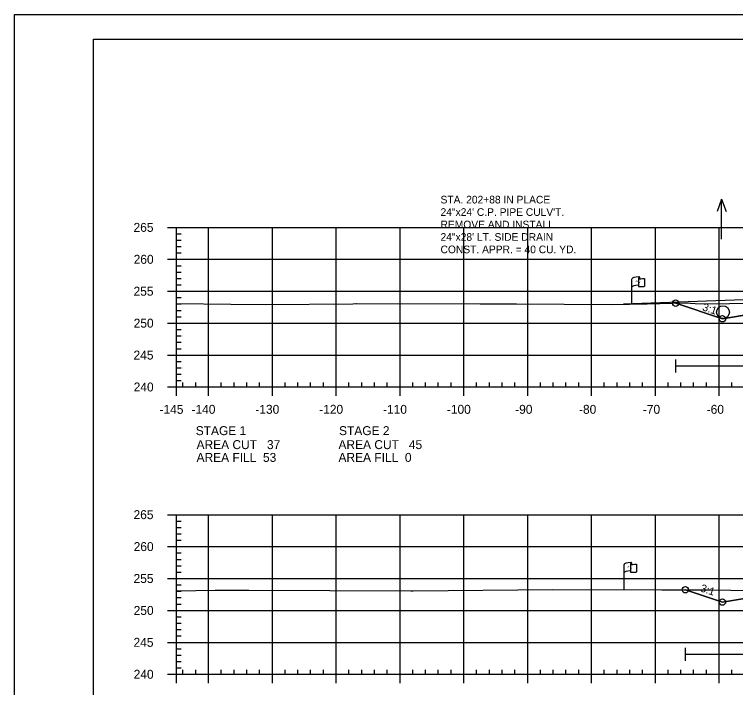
# Model space of a CAD drawing. Extents: x 1365647 to 1367999, y 387113 to 400173.
# Drawn here: x 1365723.7 to 1365836.7, y 389827.3 to 389932.8 of the extents above; entities that cross this region are included whole.
import ezdxf

# ---------------------------------------------------------------- set-up
doc = ezdxf.new("R2010")
doc.units = 0
for name, color, linetype in [('E_Existing ROW', 7, 'Continuous'), ('R_Axis', 7, 'Continuous'), ('R_Axis Annot', 7, 'Continuous'), ('R_Border', 7, 'Continuous'), ('R_Contours', 7, 'Continuous'), ('R_Draft', 7, 'Continuous'), ('R_Drive', 7, 'Continuous'), ('R_Exist Surface', 7, 'Continuous'), ('R_Fin Surface', 7, 'Continuous'), ('R_Fin Surface Annot', 7, 'Continuous'), ('R_Grid', 7, 'Continuous'), ('R_No Plot', 7, 'Continuous'), ('R_Proposed Const Limits', 7, 'Continuous'), ('R_Water', 7, 'Continuous'), ('R_Water Annot', 7, 'Continuous')]:
    doc.layers.add(name, color=color, linetype=linetype)

msp = doc.modelspace()

# ---------------------------------------------------------------- linework, layer by layer
at = {"layer": 'E_Existing ROW'}
for p, q in [((1365820.43, 389887.42), (1365820.43, 389891.37)), ((1365821.43, 389891.47), (1365821.43, 389891.46)), ((1365821.43, 389891.46), (1365821.43, 389890.23)), ((1365821.6, 389891.62), (1365821.6, 389891.38)), ((1365822.37, 389891.43), (1365822.37, 389890.19)), ((1365819.18, 389842.68), (1365819.18, 389846.63)), ((1365820.17, 389846.72), (1365820.17, 389846.71)), ((1365820.17, 389846.71), (1365820.17, 389845.48)), ((1365820.34, 389846.88), (1365820.34, 389846.64)), ((1365821.11, 389846.69), (1365821.11, 389845.45))]:
    msp.add_line(p, q, dxfattribs=at)
for centre, radius, start, end in [((1365821.52, 389891.62), 0.0783, 263.0712, 93.9564), ((1365821.51, 389891.47), 0.078, 88.6458, 274.2828), ((1365821.51, 389890.23), 0.0783, 180, 273.9564), ((1365820.25, 389846.72), 0.078, 88.6458, 274.2828), ((1365820.26, 389846.88), 0.0783, 263.0712, 93.9564), ((1365820.25, 389845.48), 0.0783, 180, 273.9564)]:
    msp.add_arc(centre, radius, start, end, dxfattribs=at)
for centre, major_axis, ratio, start_param, end_param in [((1365822.02, 389891.42), (-1.58, -0.04), 0.19887, 5.030368, 6.283185), ((1365822.72, 389891.53), (-1.23, -0.13), 0.052933, 0.159456, 1.268315), ((1365822.01, 389890.1), (-1.58, -0.04), 0.19887, 5.083035, 6.194897), ((1365822.72, 389890.29), (-1.23, -0.13), 0.052933, 0.159456, 1.268315), ((1365820.76, 389846.67), (-1.58, -0.04), 0.19887, 5.030368, 6.283185), ((1365821.47, 389846.79), (-1.23, -0.13), 0.052933, 0.159456, 1.268315), ((1365820.75, 389845.35), (-1.58, -0.04), 0.19887, 5.083035, 6.194897), ((1365821.47, 389845.55), (-1.23, -0.13), 0.052933, 0.159456, 1.268315)]:
    msp.add_ellipse(centre, major_axis=major_axis, ratio=ratio, start_param=start_param, end_param=end_param, dxfattribs=at)
at = {"layer": 'R_Axis'}
for p, q in [((1365747.69, 389899.43), (1365749.09, 389899.43)), ((1365749.09, 389874.43), (1365749.09, 389899.43)), ((1365749.09, 389898.43), (1365749.79, 389898.43)), ((1365749.09, 389897.43), (1365749.79, 389897.43)), ((1365749.09, 389896.43), (1365749.79, 389896.43)), ((1365749.09, 389895.43), (1365749.79, 389895.43)), ((1365747.69, 389894.43), (1365749.09, 389894.43)), ((1365749.09, 389893.43), (1365749.79, 389893.43)), ((1365749.09, 389892.43), (1365749.79, 389892.43)), ((1365749.09, 389891.43), (1365749.79, 389891.43)), ((1365747.69, 389889.43), (1365749.09, 389889.43)), ((1365749.09, 389890.43), (1365749.79, 389890.43)), ((1365749.09, 389888.43), (1365749.79, 389888.43)), ((1365749.09, 389887.43), (1365749.79, 389887.43)), ((1365749.09, 389886.43), (1365749.79, 389886.43)), ((1365749.09, 389885.43), (1365749.79, 389885.43)), ((1365747.69, 389884.43), (1365749.09, 389884.43)), ((1365749.09, 389883.43), (1365749.79, 389883.43)), ((1365749.09, 389882.43), (1365749.79, 389882.43)), ((1365749.09, 389881.43), (1365749.79, 389881.43)), ((1365749.09, 389880.43), (1365749.79, 389880.43)), ((1365747.69, 389879.43), (1365749.09, 389879.43)), ((1365749.09, 389878.43), (1365749.79, 389878.43)), ((1365749.09, 389877.43), (1365749.79, 389877.43)), ((1365749.09, 389876.43), (1365749.79, 389876.43)), ((1365749.09, 389875.43), (1365749.79, 389875.43)), ((1365749.09, 389874.43), (1365749.09, 389875.13)), ((1365750.09, 389874.43), (1365750.09, 389875.13)), ((1365752.09, 389874.43), (1365752.09, 389875.13)), ((1365756.09, 389874.43), (1365756.09, 389875.13)), ((1365758.09, 389874.43), (1365758.09, 389875.13)), ((1365760.09, 389874.43), (1365760.09, 389875.13)), ((1365762.09, 389874.43), (1365762.09, 389875.13)), ((1365766.09, 389874.43), (1365766.09, 389875.13)), ((1365768.09, 389874.43), (1365768.09, 389875.13)), ((1365770.09, 389874.43), (1365770.09, 389875.13)), ((1365772.09, 389874.43), (1365772.09, 389875.13)), ((1365776.09, 389874.43), (1365776.09, 389875.13)), ((1365778.09, 389874.43), (1365778.09, 389875.13)), ((1365780.09, 389874.43), (1365780.09, 389875.13)), ((1365782.09, 389874.43), (1365782.09, 389875.13)), ((1365786.09, 389874.43), (1365786.09, 389875.13)), ((1365788.09, 389874.43), (1365788.09, 389875.13)), ((1365790.09, 389874.43), (1365790.09, 389875.13)), ((1365792.09, 389874.43), (1365792.09, 389875.13)), ((1365796.09, 389874.43), (1365796.09, 389875.13)), ((1365798.09, 389874.43), (1365798.09, 389875.13)), ((1365800.09, 389874.43), (1365800.09, 389875.13)), ((1365802.09, 389874.43), (1365802.09, 389875.13)), ((1365806.09, 389874.43), (1365806.09, 389875.13)), ((1365808.09, 389874.43), (1365808.09, 389875.13)), ((1365810.09, 389874.43), (1365810.09, 389875.13)), ((1365812.09, 389874.43), (1365812.09, 389875.13)), ((1365816.09, 389874.43), (1365816.09, 389875.13)), ((1365818.09, 389874.43), (1365818.09, 389875.13)), ((1365820.09, 389874.43), (1365820.09, 389875.13)), ((1365822.09, 389874.43), (1365822.09, 389875.13)), ((1365826.09, 389874.43), (1365826.09, 389875.13)), ((1365828.09, 389874.43), (1365828.09, 389875.13)), ((1365830.09, 389874.43), (1365830.09, 389875.13)), ((1365832.09, 389874.43), (1365832.09, 389875.13)), ((1365836.09, 389874.43), (1365836.09, 389875.13)), ((1365747.69, 389874.43), (1365749.09, 389874.43)), ((1365749.09, 389874.43), (1366039.09, 389874.43)), ((1365749.09, 389873.03), (1365749.09, 389874.43)), ((1365754.09, 389873.03), (1365754.09, 389874.43)), ((1365764.09, 389873.03), (1365764.09, 389874.43)), ((1365774.09, 389873.03), (1365774.09, 389874.43)), ((1365784.09, 389873.03), (1365784.09, 389874.43)), ((1365794.09, 389873.03), (1365794.09, 389874.43)), ((1365804.09, 389873.03), (1365804.09, 389874.43)), ((1365814.09, 389873.03), (1365814.09, 389874.43)), ((1365824.09, 389873.03), (1365824.09, 389874.43)), ((1365834.09, 389873.03), (1365834.09, 389874.43)), ((1365747.69, 389854.43), (1365749.09, 389854.43)), ((1365749.09, 389829.43), (1365749.09, 389854.43)), ((1365749.09, 389853.43), (1365749.79, 389853.43)), ((1365749.09, 389852.43), (1365749.79, 389852.43)), ((1365749.09, 389851.43), (1365749.79, 389851.43)), ((1365749.09, 389850.43), (1365749.79, 389850.43)), ((1365747.69, 389849.43), (1365749.09, 389849.43)), ((1365749.09, 389848.43), (1365749.79, 389848.43)), ((1365749.09, 389847.43), (1365749.79, 389847.43)), ((1365749.09, 389846.43), (1365749.79, 389846.43)), ((1365749.09, 389845.43), (1365749.79, 389845.43)), ((1365747.69, 389844.43), (1365749.09, 389844.43)), ((1365749.09, 389843.43), (1365749.79, 389843.43)), ((1365749.09, 389842.43), (1365749.79, 389842.43)), ((1365749.09, 389841.43), (1365749.79, 389841.43)), ((1365749.09, 389840.43), (1365749.79, 389840.43)), ((1365747.69, 389839.43), (1365749.09, 389839.43)), ((1365749.09, 389838.43), (1365749.79, 389838.43)), ((1365749.09, 389837.43), (1365749.79, 389837.43)), ((1365749.09, 389836.43), (1365749.79, 389836.43)), ((1365749.09, 389835.43), (1365749.79, 389835.43)), ((1365747.69, 389834.43), (1365749.09, 389834.43)), ((1365749.09, 389833.43), (1365749.79, 389833.43)), ((1365749.09, 389832.43), (1365749.79, 389832.43)), ((1365749.09, 389831.43), (1365749.79, 389831.43)), ((1365749.09, 389830.43), (1365749.79, 389830.43)), ((1365749.09, 389829.43), (1365749.09, 389830.13)), ((1365750.09, 389829.43), (1365750.09, 389830.13)), ((1365752.09, 389829.43), (1365752.09, 389830.13)), ((1365756.09, 389829.43), (1365756.09, 389830.13)), ((1365758.09, 389829.43), (1365758.09, 389830.13)), ((1365760.09, 389829.43), (1365760.09, 389830.13)), ((1365762.09, 389829.43), (1365762.09, 389830.13)), ((1365766.09, 389829.43), (1365766.09, 389830.13)), ((1365768.09, 389829.43), (1365768.09, 389830.13)), ((1365770.09, 389829.43), (1365770.09, 389830.13)), ((1365772.09, 389829.43), (1365772.09, 389830.13)), ((1365776.09, 389829.43), (1365776.09, 389830.13)), ((1365778.09, 389829.43), (1365778.09, 389830.13)), ((1365780.09, 389829.43), (1365780.09, 389830.13)), ((1365782.09, 389829.43), (1365782.09, 389830.13)), ((1365786.09, 389829.43), (1365786.09, 389830.13)), ((1365788.09, 389829.43), (1365788.09, 389830.13)), ((1365790.09, 389829.43), (1365790.09, 389830.13)), ((1365792.09, 389829.43), (1365792.09, 389830.13)), ((1365796.09, 389829.43), (1365796.09, 389830.13)), ((1365798.09, 389829.43), (1365798.09, 389830.13)), ((1365800.09, 389829.43), (1365800.09, 389830.13)), ((1365802.09, 389829.43), (1365802.09, 389830.13)), ((1365806.09, 389829.43), (1365806.09, 389830.13)), ((1365808.09, 389829.43), (1365808.09, 389830.13)), ((1365810.09, 389829.43), (1365810.09, 389830.13)), ((1365812.09, 389829.43), (1365812.09, 389830.13)), ((1365816.09, 389829.43), (1365816.09, 389830.13)), ((1365818.09, 389829.43), (1365818.09, 389830.13)), ((1365820.09, 389829.43), (1365820.09, 389830.13)), ((1365822.09, 389829.43), (1365822.09, 389830.13)), ((1365826.09, 389829.43), (1365826.09, 389830.13)), ((1365828.09, 389829.43), (1365828.09, 389830.13)), ((1365830.09, 389829.43), (1365830.09, 389830.13)), ((1365832.09, 389829.43), (1365832.09, 389830.13)), ((1365836.09, 389829.43), (1365836.09, 389830.13)), ((1365747.69, 389829.43), (1365749.09, 389829.43)), ((1365749.09, 389829.43), (1366039.09, 389829.43)), ((1365749.09, 389828.03), (1365749.09, 389829.43)), ((1365754.09, 389828.03), (1365754.09, 389829.43)), ((1365764.09, 389828.03), (1365764.09, 389829.43)), ((1365774.09, 389828.03), (1365774.09, 389829.43)), ((1365784.09, 389828.03), (1365784.09, 389829.43)), ((1365794.09, 389828.03), (1365794.09, 389829.43)), ((1365804.09, 389828.03), (1365804.09, 389829.43)), ((1365814.09, 389828.03), (1365814.09, 389829.43)), ((1365824.09, 389828.03), (1365824.09, 389829.43)), ((1365834.09, 389828.03), (1365834.09, 389829.43))]:
    msp.add_line(p, q, dxfattribs=at)
at = {"layer": 'R_Border'}
for p, q in [((1365736.09, 389928.89), (1366052.27, 389928.89)), ((1365736.09, 389723.43), (1365736.09, 389928.89))]:
    msp.add_line(p, q, dxfattribs=at)
at = {"layer": 'R_Contours'}
for points in [[(1365827.28, 389887.56), (1365828.76, 389887.59), (1365830.31, 389887.5), (1365832.22, 389887.46), (1365842.73, 389887.59), (1365856.52, 389887.73), (1365862.31, 389887.98), (1365868.12, 389888.17), (1365874.77, 389888.56), (1365876.67, 389888.65), (1365877.15, 389888.74), (1365878.55, 389888.84), (1365882.46, 389889.12), (1365882.46, 389887.97), (1365862.59, 389887.57), (1365847.47, 389887.27), (1365834.59, 389885.12)], [(1365828.79, 389842.67), (1365832.84, 389842.66), (1365835.89, 389842.61), (1365843.16, 389842.53), (1365845.21, 389842.51), (1365834.59, 389840.74)]]:
    msp.add_lwpolyline(points, close=True, dxfattribs=at)
at = {"layer": 'R_Drive'}
msp.add_line((1365849.69, 389888.52), (1365819.09, 389887.4), dxfattribs=at)
at = {"layer": 'R_Exist Surface'}
for points in [[(1365749.09, 389887.5), (1365757.61, 389887.41), (1365763.09, 389887.36), (1365776.69, 389887.48), (1365777.18, 389887.49), (1365777.29, 389887.49), (1365796.62, 389887.44), (1365799.36, 389887.46), (1365802.34, 389887.44), (1365817.27, 389887.36), (1365822.8, 389887.47), (1365828.76, 389887.59), (1365830.31, 389887.5), (1365832.22, 389887.46), (1365842.73, 389887.59)], [(1365749.09, 389842.5), (1365755.13, 389842.6), (1365760.39, 389842.6), (1365785.78, 389842.51), (1365786.15, 389842.51), (1365808.03, 389842.69), (1365825.08, 389842.67), (1365832.84, 389842.66), (1365835.89, 389842.61), (1365843.16, 389842.53)]]:
    msp.add_lwpolyline(points, dxfattribs=at)
at = {"layer": 'R_Fin Surface'}
for points in [[(1365827.28, 389887.56), (1365834.59, 389885.12), (1365852.3, 389888.08), (1365856.59, 389888.79), (1365862.59, 389889.03), (1365864.59, 389889.07), (1365894.09, 389889.66), (1365923.59, 389889.07), (1365925.59, 389889.03), (1365931.59, 389888.79), (1365935.89, 389888.08), (1365953.59, 389885.12), (1365964.39, 389888.72)], [(1365827.28, 389887.56), (1365834.59, 389885.12), (1365847.47, 389887.27), (1365856.59, 389888.79), (1365862.59, 389889.03), (1365864.59, 389889.07), (1365894.09, 389889.66), (1365923.59, 389889.07), (1365925.59, 389889.03), (1365931.59, 389888.79), (1365940.72, 389887.27), (1365953.59, 389885.12), (1365964.39, 389888.72)], [(1365828.79, 389842.67), (1365834.59, 389840.74), (1365852.3, 389843.69), (1365856.59, 389844.4), (1365862.59, 389844.64), (1365864.59, 389844.68), (1365894.09, 389845.27), (1365923.59, 389844.68), (1365925.59, 389844.64), (1365931.59, 389844.4), (1365935.89, 389843.69), (1365953.59, 389840.74), (1365964.5, 389844.37)], [(1365828.79, 389842.67), (1365834.59, 389840.74), (1365847.47, 389842.88), (1365856.59, 389844.4), (1365862.59, 389844.64), (1365864.59, 389844.68), (1365894.09, 389845.27), (1365923.59, 389844.68), (1365925.59, 389844.64), (1365931.59, 389844.4), (1365940.72, 389842.88), (1365953.59, 389840.74), (1365964.5, 389844.37)]]:
    msp.add_lwpolyline(points, dxfattribs=at)
at = {"layer": 'R_Grid'}
for p, q in [((1365749.09, 389899.43), (1366039.09, 389899.43)), ((1365749.09, 389874.43), (1365749.09, 389899.43)), ((1365754.09, 389874.43), (1365754.09, 389899.43)), ((1365764.09, 389874.43), (1365764.09, 389899.43)), ((1365774.09, 389874.43), (1365774.09, 389899.43)), ((1365784.09, 389874.43), (1365784.09, 389899.43)), ((1365794.09, 389874.43), (1365794.09, 389899.43)), ((1365804.09, 389874.43), (1365804.09, 389899.43)), ((1365814.09, 389874.43), (1365814.09, 389899.43)), ((1365824.09, 389874.43), (1365824.09, 389899.43)), ((1365834.09, 389874.43), (1365834.09, 389899.43)), ((1365749.09, 389894.43), (1366039.09, 389894.43)), ((1365749.09, 389889.43), (1366039.09, 389889.43)), ((1365749.09, 389884.43), (1366039.09, 389884.43)), ((1365749.09, 389879.43), (1366039.09, 389879.43)), ((1365749.09, 389874.43), (1366039.09, 389874.43)), ((1365749.09, 389854.43), (1366039.09, 389854.43)), ((1365749.09, 389829.43), (1365749.09, 389854.43)), ((1365754.09, 389829.43), (1365754.09, 389854.43)), ((1365764.09, 389829.43), (1365764.09, 389854.43)), ((1365774.09, 389829.43), (1365774.09, 389854.43)), ((1365784.09, 389829.43), (1365784.09, 389854.43)), ((1365794.09, 389829.43), (1365794.09, 389854.43)), ((1365804.09, 389829.43), (1365804.09, 389854.43)), ((1365814.09, 389829.43), (1365814.09, 389854.43)), ((1365824.09, 389829.43), (1365824.09, 389854.43)), ((1365834.09, 389829.43), (1365834.09, 389854.43)), ((1365749.09, 389849.43), (1366039.09, 389849.43)), ((1365749.09, 389844.43), (1366039.09, 389844.43)), ((1365749.09, 389839.43), (1366039.09, 389839.43)), ((1365749.09, 389834.43), (1366039.09, 389834.43)), ((1365749.09, 389829.43), (1366039.09, 389829.43))]:
    msp.add_line(p, q, dxfattribs=at)
at = {"layer": 'R_No Plot'}
msp.add_line((1365723.69, 389932.79), (1366057.03, 389932.79), dxfattribs=at)
msp.add_lwpolyline([(1365723.69, 389932.79), (1366057.03, 389932.79), (1366057.03, 389719.45), (1365723.69, 389719.45)], close=True, dxfattribs=at)
for centre in [(1365827.28, 389887.56), (1365827.28, 389887.56), (1365834.59, 389885.12), (1365834.59, 389885.12), (1365834.59, 389885.12), (1365834.59, 389885.12), (1365834.59, 389885.12), (1365828.79, 389842.67), (1365828.79, 389842.67), (1365834.59, 389840.74), (1365834.59, 389840.74), (1365834.59, 389840.74), (1365834.59, 389840.74), (1365834.59, 389840.74)]:
    msp.add_circle(centre, 0.5, dxfattribs=at)
at = {"layer": 'R_Proposed Const Limits'}
for points in [[(1365856.59, 389888.79), (1365834.59, 389885.12), (1365827.28, 389887.56)], [(1365856.59, 389844.4), (1365834.59, 389840.74), (1365828.79, 389842.67)]]:
    msp.add_lwpolyline(points, dxfattribs=at)
at = {"layer": 'R_Water'}
for p, q in [((1365827.28, 389876.72), (1365827.28, 389878.72)), ((1365827.28, 389877.72), (1365882.46, 389877.72)), ((1365828.79, 389831.56), (1365828.79, 389833.56)), ((1365828.79, 389832.56), (1365882.76, 389832.56))]:
    msp.add_line(p, q, dxfattribs=at)
msp.add_circle((1365834.68, 389886.15), 1, dxfattribs=at)
at = {"layer": 'R_Water Annot'}
for p, q in [((1365834.46, 389903.87), (1365833.76, 389901.94)), ((1365834.46, 389897.58), (1365834.46, 389903.87)), ((1365834.46, 389903.87), (1365835.16, 389901.94))]:
    msp.add_line(p, q, dxfattribs=at)

# ---------------------------------------------------------------- texts
at = {"layer": 'E_Existing ROW'}
for s, height, rotation, p in [('R ', 0.2, 9.9884, (1365820.95, 389890.88)), (' O', 0.2, 9.9884, (1365821.1, 389890.92)), ('W', 0.2, 351.1788, (1365821.43, 389890.75)), ('DWB 11-9-07', 0.001, 90, (1365821.6, 389891.38)), ('DWB 11-9-07', 0.001, 5.0717, (1365822.36, 389890.19)), ('DWB 11-9-07', 0.001, 90, (1365820.43, 389887.42)), ('DWB 11-9-07', 0.001, 90, (1365820.34, 389846.64)), ('R ', 0.2, 9.9884, (1365819.7, 389846.13)), (' O', 0.2, 9.9884, (1365819.84, 389846.18)), ('W', 0.2, 351.1788, (1365820.17, 389846.01)), ('DWB 11-9-07', 0.001, 5.0717, (1365821.1, 389845.45)), ('DWB 11-9-07', 0.001, 90, (1365819.18, 389842.68))]:
    msp.add_text(s, height=height, rotation=rotation, dxfattribs=at).set_placement(p)
at = {"layer": 'R_Axis Annot'}
for s, p in [('265', (1365742.35, 389898.73)), ('260', (1365742.37, 389893.73)), ('255', (1365742.35, 389888.73)), ('250', (1365742.37, 389883.73)), ('245', (1365742.35, 389878.73)), ('240', (1365742.37, 389873.73)), ('-145', (1365746.42, 389870.23)), ('-140', (1365751.43, 389870.23)), ('-130', (1365761.43, 389870.23)), ('-120', (1365771.43, 389870.23)), ('-110', (1365781.43, 389870.23)), ('-100', (1365791.43, 389870.23)), ('-90', (1365802.13, 389870.23)), ('-80', (1365812.13, 389870.23)), ('-70', (1365822.13, 389870.23)), ('-60', (1365832.13, 389870.23)), ('STAGE 1', (1365752.09, 389866.89)), ('STAGE 2', (1365774.54, 389866.89)), ('AREA CUT   37', (1365752.22, 389864.7)), ('AREA CUT   45', (1365774.45, 389864.7)), ('AREA FILL  53', (1365752.22, 389862.7)), ('AREA FILL  0', (1365774.45, 389862.7)), ('265', (1365742.35, 389853.73)), ('260', (1365742.37, 389848.73)), ('255', (1365742.35, 389843.73)), ('250', (1365742.37, 389838.73)), ('245', (1365742.35, 389833.73)), ('240', (1365742.37, 389828.73))]:
    msp.add_text(s, height=1.4, dxfattribs=at).set_placement(p)
at = {"layer": 'R_Draft'}
for s, p in [('STA. 202+88 IN PLACE', (1365790.44, 389903.18)), ('24"x24\' C.P. PIPE CULV\'T.', (1365790.44, 389901.23)), ('REMOVE AND INSTALL ', (1365790.44, 389899.28)), ('24"x28\' LT. SIDE DRAIN', (1365790.44, 389897.33)), ('CONST. APPR. = 40 CU. YD.', (1365790.44, 389895.38))]:
    msp.add_text(s, height=1.2, rotation=360, dxfattribs=at).set_placement(p)
at = {"layer": 'R_Fin Surface Annot'}
for p in [(1365831.37, 389886.46), (1365831.06, 389842.44)]:
    msp.add_text('3:1', height=1.2, rotation=341.5651, dxfattribs=at).set_placement(p)

doc.saveas('drawing.dxf')
